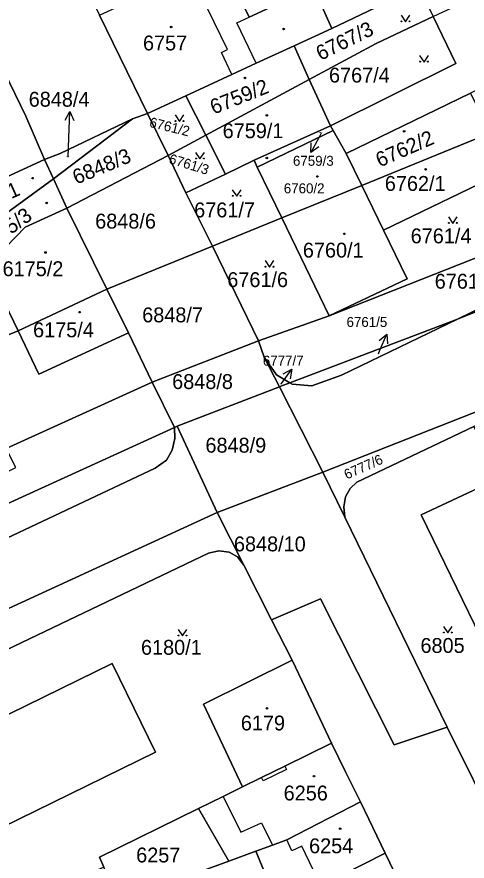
# Model space of a CAD drawing. Extents: x -596233 to -595156, y -1161235 to -1159375.
# Drawn here: x -595554.5 to -595503, y -1160032.8 to -1159936.2 of the extents above; entities that cross this region are included whole.
import ezdxf

# ---------------------------------------------------------------- set-up
doc = ezdxf.new("R2010")
doc.units = 0
for name, color, linetype in [('KN_CAR_KR', 7, 'Continuous'), ('KN_KULTURY', 7, 'Continuous'), ('KN_PARC_CIS_POM', 7, 'Continuous'), ('KN_PARC_CIS_POZ', 7, 'Continuous'), ('KN_PARC_CIS_STAV', 7, 'Continuous'), ('KN_PARC_PLOCHA', 7, 'Continuous'), ('PARC_C_SIPKA', 7, 'Continuous'), ('parcely_l', 7, 'Continuous')]:
    doc.layers.add(name, color=color, linetype=linetype)

msp = doc.modelspace()

# ---------------------------------------------------------------- linework, layer by layer
at = {"layer": 'KN_CAR_KR'}
for points in [[(-595530.41, -1159939.96), (-595533.45, -1159933.65)], [(-595529.32, -1159936.89), (-595527.91, -1159936.24)], [(-595527.11, -1159941.52), (-595529.32, -1159936.89)], [(-595531.08, -1159940.29), (-595530.41, -1159939.96)], [(-595529.88, -1159942.8), (-595531.08, -1159940.29)], [(-595523.64, -1160022.33), (-595526.3, -1160023.63)], [(-595523.84, -1160021.92), (-595523.64, -1160022.33)], [(-595526.3, -1160023.63), (-595526.49, -1160023.23)], [(-595530.9, -1160025.4), (-595528.88, -1160029.5)], [(-595528.88, -1160029.5), (-595526.52, -1160028.42)], [(-595526.52, -1160028.42), (-595525.25, -1160030.97)], [(-595523.03, -1160031.63), (-595523.62, -1160030.38)], [(-595521.89, -1160031.08), (-595523.03, -1160031.63)], [(-595519.71, -1160035.64), (-595521.89, -1160031.08)]]:
    msp.add_lwpolyline(points, dxfattribs=at)
at = {"layer": 'KN_KULTURY'}
for points in [[(-595510.5218, -1159936.0216), (-595510.0218, -1159936.7716), (-595509.5218, -1159936.0216)], [(-595508.4018, -1159940.6316), (-595507.9018, -1159941.3816), (-595507.4018, -1159940.6316)], [(-595536.3818, -1159947.4316), (-595535.8818, -1159948.1816), (-595535.3818, -1159947.4316)], [(-595534.0418, -1159951.7116), (-595533.5418, -1159952.4616), (-595533.0418, -1159951.7116)], [(-595529.8418, -1159955.9916), (-595529.3418, -1159956.7416), (-595528.8418, -1159955.9916)], [(-595505.1018, -1159959.0916), (-595504.6018, -1159959.8416), (-595504.1018, -1159959.0916)], [(-595526.0918, -1159964.1016), (-595525.5918, -1159964.8516), (-595525.0918, -1159964.1016)], [(-595505.6818, -1160005.9516), (-595505.1818, -1160006.7016), (-595504.6818, -1160005.9516)], [(-595536.0418, -1160006.2916), (-595535.5418, -1160007.0416), (-595535.0418, -1160006.2916)]]:
    msp.add_lwpolyline(points, dxfattribs=at)
for centre, radius in [((-595536.84, -1159937.38), 0.09), ((-595536.84, -1159937.38), 0.0398), ((-595523.97, -1159937.6), 0.09), ((-595510.472, -1159936.7214), 0.05), ((-595509.5726, -1159936.7214), 0.05), ((-595523.97, -1159937.6), 0.0398), ((-595508.352, -1159941.3314), 0.05), ((-595507.4526, -1159941.3314), 0.05), ((-595528.38, -1159943.2), 0.09), ((-595528.38, -1159943.2), 0.0398), ((-595536.332, -1159948.1314), 0.05), ((-595535.4326, -1159948.1314), 0.05), ((-595525.89, -1159947.49), 0.09), ((-595525.89, -1159947.49), 0.0398), ((-595510.17, -1159949.3), 0.09), ((-595510.17, -1159949.3), 0.0398), ((-595533.992, -1159952.4114), 0.05), ((-595533.0926, -1159952.4114), 0.05), ((-595525.89, -1159952.35), 0.09), ((-595525.89, -1159952.35), 0.0398), ((-595507.72, -1159953.65), 0.09), ((-595507.72, -1159953.65), 0.0398), ((-595552.69, -1159954.67), 0.09), ((-595552.69, -1159954.67), 0.0398), ((-595520.12, -1159954.48), 0.09), ((-595520.12, -1159954.48), 0.0398), ((-595529.792, -1159956.6914), 0.05), ((-595528.8926, -1159956.6914), 0.05), ((-595551.09, -1159957.5), 0.09), ((-595551.09, -1159957.5), 0.0398), ((-595505.052, -1159959.7914), 0.05), ((-595504.1526, -1159959.7914), 0.05), ((-595517.01, -1159961.04), 0.09), ((-595517.01, -1159961.04), 0.0398), ((-595551.22, -1159963.17), 0.09), ((-595551.22, -1159963.17), 0.0398), ((-595526.042, -1159964.8014), 0.05), ((-595525.1426, -1159964.8014), 0.05), ((-595547.32, -1159970), 0.09), ((-595547.32, -1159970), 0.0398), ((-595535.992, -1160006.9914), 0.05), ((-595535.0926, -1160006.9914), 0.05), ((-595505.632, -1160006.6514), 0.05), ((-595504.7326, -1160006.6514), 0.05), ((-595525.87, -1160015.31), 0.09), ((-595525.87, -1160015.31), 0.0398), ((-595520.5, -1160023.08), 0.09), ((-595520.5, -1160023.08), 0.0398), ((-595517.5, -1160029.08), 0.09), ((-595517.5, -1160029.08), 0.0398)]:
    msp.add_circle(centre, radius, dxfattribs=at)
at = {"layer": 'KN_PARC_PLOCHA'}
for points in [[(-595558.12, -1159909.09), (-595554.32, -1159917.03), (-595549.79, -1159926.29), (-595547.4, -1159931.19), (-595545.05, -1159936), (-595539.55, -1159947.25), (-595541.25, -1159947.89), (-595549.55, -1159951.83), (-595551.32, -1159952.53), (-595553.49, -1159947.56), (-595556.66, -1159941.14)], [(-595508.59, -1160039.62), (-595512.33, -1160031.9), (-595515.18, -1160026.02), (-595516.86, -1160022.66), (-595518.49, -1160019.29), (-595521.49, -1160012.95), (-595522.99, -1160009.82), (-595525.34, -1160005.19), (-595519.73, -1160002.79), (-595511.33, -1160019.5), (-595505.27, -1160017.48), (-595499.26, -1160029.53), (-595497.53, -1160033.27)]]:
    msp.add_lwpolyline(points, dxfattribs=at)
for points in [[(-595372.85, -1159926.97), (-595373.49, -1159927.19), (-595375.16, -1159925.65), (-595379.4, -1159924.66), (-595383.44, -1159925.94), (-595394.75, -1159931.37), (-595405.34, -1159936.45), (-595474.25, -1159958.85), (-595504.05, -1159970.78), (-595492.69, -1159965.27), (-595478.22, -1159958.26), (-595461.37, -1159950.1), (-595449.32, -1159944.55), (-595375.88, -1159920.59)], [(-595508.53, -1159932.76), (-595518.44, -1159937.53), (-595520.56, -1159932.83), (-595527.91, -1159936.24), (-595531.15, -1159929.64), (-595517.28, -1159923.54), (-595513.76, -1159922)], [(-595472.47, -1159929.13), (-595473.96, -1159929.8), (-595473.45, -1159930.84), (-595488.15, -1159937.96), (-595502.59, -1159944.95), (-595516.8, -1159951.83), (-595518.3, -1159949.21), (-595518.61, -1159948.67), (-595504.25, -1159941.55), (-595506.86, -1159936.19), (-595492.02, -1159929.22), (-595478.01, -1159924.4), (-595474.1, -1159923.56), (-595471.59, -1159928.73)], [(-595518.44, -1159937.53), (-595522.78, -1159939.53), (-595527.11, -1159941.52), (-595529.88, -1159942.8), (-595535.17, -1159945.24), (-595539.55, -1159947.25), (-595545.05, -1159936), (-595535.32, -1159931.5), (-595534.64, -1159931.18), (-595531.88, -1159929.97), (-595531.15, -1159929.64), (-595527.91, -1159936.24), (-595520.56, -1159932.83)], [(-595507.94, -1159933.97), (-595506.86, -1159936.19), (-595513.38, -1159939.25), (-595521.03, -1159943.36), (-595522.78, -1159939.53), (-595518.44, -1159937.53), (-595508.53, -1159932.76)], [(-595408.92, -1159938.17), (-595423.44, -1159945.13), (-595439.48, -1159952.82), (-595441.25, -1159953.85), (-595454.23, -1159960.2), (-595473.19, -1159969.25), (-595483.05, -1159973.95), (-595519.48, -1159988.32), (-595524.46, -1159978.54), (-595524.29, -1159978.48), (-595523.25, -1159978.08), (-595523.01, -1159978.23), (-595520.76, -1159978.43), (-595517.35, -1159977.22), (-595504.05, -1159970.78), (-595474.25, -1159958.85), (-595405.34, -1159936.45)], [(-595518.61, -1159948.67), (-595521.03, -1159943.36), (-595513.38, -1159939.25), (-595506.86, -1159936.19), (-595504.25, -1159941.55)], [(-595521.03, -1159943.36), (-595532.89, -1159949.74), (-595535.17, -1159945.24), (-595529.88, -1159942.8), (-595527.11, -1159941.52), (-595522.78, -1159939.53)], [(-595551.32, -1159952.53), (-595560.63, -1159956.81), (-595561.58, -1159957.24), (-595566.81, -1159959.65), (-595568.99, -1159954.8), (-595571.42, -1159949.86), (-595572.04, -1159948.49), (-595570.84, -1159947.98), (-595568.91, -1159947.15), (-595568.04, -1159946.78), (-595565.98, -1159945.76), (-595556.66, -1159941.14), (-595553.49, -1159947.56)], [(-595518.61, -1159948.67), (-595527.35, -1159952.62), (-595530.64, -1159954.19), (-595532.89, -1159949.74), (-595521.03, -1159943.36)], [(-595532.89, -1159949.74), (-595537.2, -1159952.06), (-595539.55, -1159947.25), (-595535.17, -1159945.24)], [(-595500.36, -1159949.53), (-595515.02, -1159955.5), (-595516.8, -1159951.83), (-595502.59, -1159944.95)], [(-595550.32, -1159954.75), (-595551.32, -1159952.53), (-595549.55, -1159951.83), (-595541.25, -1159947.89)], [(-595537.2, -1159952.06), (-595548.8, -1159958.09), (-595550.32, -1159954.75), (-595541.25, -1159947.89), (-595539.55, -1159947.25)], [(-595518.3, -1159949.21), (-595526.98, -1159953.39), (-595527.35, -1159952.62), (-595518.61, -1159948.67)], [(-595530.64, -1159954.19), (-595535.17, -1159956.36), (-595537.2, -1159952.06), (-595532.89, -1159949.74)], [(-595516.8, -1159951.83), (-595515.02, -1159955.5), (-595524.17, -1159959.22), (-595526.98, -1159953.39), (-595518.3, -1159949.21)], [(-595498.31, -1159953.74), (-595512.54, -1159960.61), (-595515.02, -1159955.5), (-595500.36, -1159949.53)], [(-595550.32, -1159954.75), (-595559.53, -1159961.47), (-595561.58, -1159957.24), (-595560.63, -1159956.81), (-595551.32, -1159952.53)], [(-595535.17, -1159956.36), (-595532.12, -1159962.45), (-595544.21, -1159967.36), (-595548.8, -1159958.09), (-595537.2, -1159952.06)], [(-595526.98, -1159953.39), (-595524.17, -1159959.22), (-595532.12, -1159962.45), (-595535.17, -1159956.36), (-595530.64, -1159954.19), (-595527.35, -1159952.62)], [(-595494.8, -1159960.95), (-595518.77, -1159970.43), (-595509.84, -1159966.19), (-595512.54, -1159960.61), (-595498.31, -1159953.74)], [(-595548.8, -1159958.09), (-595553.56, -1159960.26), (-595557.94, -1159964.76), (-595559.53, -1159961.47), (-595550.32, -1159954.75)], [(-595512.54, -1159960.61), (-595509.84, -1159966.19), (-595518.77, -1159970.43), (-595524.17, -1159959.22), (-595515.02, -1159955.5)], [(-595544.21, -1159967.36), (-595554.37, -1159972.14), (-595557.94, -1159964.76), (-595553.56, -1159960.26), (-595548.8, -1159958.09)], [(-595518.77, -1159970.43), (-595526.84, -1159973.26), (-595532.12, -1159962.45), (-595524.17, -1159959.22)], [(-595492.69, -1159965.27), (-595504.05, -1159970.78), (-595523.25, -1159978.08), (-595524.8, -1159977.15), (-595526.18, -1159975.16), (-595526.84, -1159973.26), (-595518.77, -1159970.43), (-595494.8, -1159960.95)], [(-595526.84, -1159973.26), (-595539, -1159978), (-595541.72, -1159972.38), (-595544.21, -1159967.36), (-595532.12, -1159962.45)], [(-595554.37, -1159972.14), (-595577.48, -1159981.45), (-595557.94, -1159964.76)], [(-595541.72, -1159972.38), (-595551.98, -1159977.09), (-595554.37, -1159972.14), (-595544.21, -1159967.36)], [(-595523.25, -1159978.08), (-595504.05, -1159970.78), (-595517.35, -1159977.22), (-595520.76, -1159978.43), (-595523.01, -1159978.23)], [(-595541.72, -1159972.38), (-595539, -1159978), (-595555.71, -1159985.61), (-595559.71, -1159977.62), (-595606.57, -1160000.7), (-595603.32, -1160007.29), (-595607.43, -1160009.16), (-595607.62, -1159999.71), (-595607.62, -1159996.33), (-595577.48, -1159981.45), (-595554.37, -1159972.14), (-595551.98, -1159977.09)], [(-595526.18, -1159975.16), (-595524.46, -1159978.54), (-595536.17, -1159983.05), (-595536.46, -1159983.18), (-595539, -1159978), (-595526.84, -1159973.26)], [(-595487.71, -1159976.17), (-595502.19, -1159983.08), (-595515.58, -1159989.46), (-595516.34, -1159990.17), (-595516.88, -1159991.13), (-595517.07, -1159992.25), (-595516.97, -1159993.45), (-595519.48, -1159988.32), (-595483.05, -1159973.95)], [(-595523.25, -1159978.08), (-595524.29, -1159978.48), (-595524.46, -1159978.54), (-595526.18, -1159975.16), (-595524.8, -1159977.15)], [(-595536.46, -1159983.18), (-595606.59, -1160015.15), (-595607.43, -1160009.16), (-595603.32, -1160007.29), (-595601.55, -1160010.89), (-595554.63, -1159987.77), (-595555.71, -1159985.61), (-595539, -1159978)], [(-595519.48, -1159988.32), (-595531.58, -1159992.92), (-595536.17, -1159983.05), (-595524.46, -1159978.54)], [(-595599.84, -1160016.68), (-595602.5, -1160017.54), (-595605.05, -1160017.16), (-595606.59, -1160015.15), (-595536.46, -1159983.18), (-595536.42, -1159984.45), (-595536.73, -1159985.8), (-595537.38, -1159986.93), (-595538.69, -1159987.85)], [(-595531.58, -1159992.92), (-595596.41, -1160022.71), (-595598.6, -1160019.29), (-595599.84, -1160016.68), (-595538.69, -1159987.85), (-595537.38, -1159986.93), (-595536.73, -1159985.8), (-595536.42, -1159984.45), (-595536.46, -1159983.18), (-595536.17, -1159983.05)], [(-595499.33, -1159989.01), (-595508.24, -1159993.19), (-595499.43, -1160011.28), (-595492.24, -1160026.06), (-595484.15, -1160022.01), (-595482.84, -1160024), (-595481.63, -1160025.84), (-595497.53, -1160033.27), (-595499.26, -1160029.53), (-595505.27, -1160017.48), (-595516.97, -1159993.45), (-595517.07, -1159992.25), (-595516.88, -1159991.13), (-595516.34, -1159990.17), (-595515.58, -1159989.46), (-595502.19, -1159983.08)], [(-595516.97, -1159993.45), (-595505.27, -1160017.48), (-595511.33, -1160019.5), (-595519.73, -1160002.79), (-595525.34, -1160005.19), (-595528.51, -1159998.96), (-595531.58, -1159992.92), (-595519.48, -1159988.32)], [(-595496.52, -1159994.85), (-595492.36, -1160003.53), (-595490.72, -1160006.94), (-595499.43, -1160011.28), (-595508.24, -1159993.19), (-595499.33, -1159989.01)], [(-595528.51, -1159998.96), (-595529.25, -1159998), (-595530.2, -1159997.46), (-595531.38, -1159997.29), (-595532.58, -1159997.58), (-595594.13, -1160027.01), (-595595.37, -1160024.34), (-595596.41, -1160022.71), (-595531.58, -1159992.92)], [(-595528.51, -1159998.96), (-595525.34, -1160005.19), (-595522.99, -1160009.82), (-595533.15, -1160014.84), (-595528.66, -1160024.29), (-595530.9, -1160025.4), (-595533.73, -1160026.79), (-595545.04, -1160032.35), (-595544.55, -1160033.5), (-595556.7, -1160038.89), (-595582.58, -1160050.37), (-595588.8, -1160053.13), (-595592.48, -1160054.74), (-595598.58, -1160042.31), (-595600.65, -1160043.14), (-595602.12, -1160037.82), (-595602.52, -1160034.33), (-595600.62, -1160030.39), (-595594.13, -1160027.01), (-595532.58, -1159997.58), (-595531.38, -1159997.29), (-595530.2, -1159997.46), (-595529.25, -1159998)], [(-595518.49, -1160019.29), (-595523.84, -1160021.92), (-595526.49, -1160023.23), (-595528.66, -1160024.29), (-595533.15, -1160014.84), (-595522.99, -1160009.82), (-595521.49, -1160012.95)], [(-595538.64, -1160020.32), (-595543.6, -1160010.19), (-595590.63, -1160033.23), (-595585.66, -1160043.36)], [(-595538.64, -1160020.32), (-595585.66, -1160043.36), (-595590.63, -1160033.23), (-595543.6, -1160010.19)], [(-595515.18, -1160026.02), (-595523.62, -1160030.38), (-595525.25, -1160030.97), (-595527.14, -1160031.67), (-595530.23, -1160032.79), (-595533.73, -1160026.79), (-595530.9, -1160025.4), (-595528.66, -1160024.29), (-595526.49, -1160023.23), (-595523.84, -1160021.92), (-595518.49, -1160019.29), (-595516.86, -1160022.66)], [(-595512.33, -1160031.9), (-595519.71, -1160035.64), (-595521.25, -1160036.42), (-595524.66, -1160037.65), (-595527.14, -1160031.67), (-595525.25, -1160030.97), (-595523.62, -1160030.38), (-595515.18, -1160026.02)], [(-595530.23, -1160032.79), (-595542.67, -1160037.34), (-595544.55, -1160033.5), (-595545.04, -1160032.35), (-595533.73, -1160026.79)], [(-595524.66, -1160037.65), (-595539.95, -1160043.27), (-595542.67, -1160037.34), (-595530.23, -1160032.79), (-595527.14, -1160031.67)], [(-595508.59, -1160039.62), (-595517.6, -1160044.05), (-595521.12, -1160045.34), (-595521.37, -1160045.43), (-595525.2, -1160046.84), (-595527.43, -1160041.93), (-595523.95, -1160040.01), (-595520.36, -1160038.26), (-595521.25, -1160036.42), (-595519.71, -1160035.64), (-595512.33, -1160031.9)]]:
    msp.add_lwpolyline(points, close=True, dxfattribs=at)
at = {"layer": 'PARC_C_SIPKA'}
for points in [[(-595548.9668, -1159948.0231), (-595548.4307, -1159947.042), (-595547.9674, -1159948.0596)], [(-595548.62, -1159952.25), (-595548.54, -1159950.04), (-595548.4307, -1159947.042)], [(-595519.67, -1159949.5), (-595519.91, -1159949.96), (-595520.8407, -1159951.7415)], [(-595519.9345, -1159951.0867), (-595520.8407, -1159951.7415), (-595520.8208, -1159950.6237)], [(-595513.1, -1159974.76), (-595512.94, -1159974.36), (-595512.1723, -1159972.5024)], [(-595513.0164, -1159973.2356), (-595512.1723, -1159972.5024), (-595512.0922, -1159973.6175)], [(-595524.28, -1159978.24), (-595524.21, -1159978.15), (-595523.0144, -1159976.5343)], [(-595524.0111, -1159977.0407), (-595523.0144, -1159976.5343), (-595523.2073, -1159977.6355)]]:
    msp.add_lwpolyline(points, dxfattribs=at)
at = {"layer": 'parcely_l'}
for points in [[(-595518.44, -1159937.53), (-595520.56, -1159932.83), (-595527.91, -1159936.24), (-595531.15, -1159929.64)], [(-595508.53, -1159932.76), (-595518.44, -1159937.53)], [(-595545.05, -1159936), (-595539.55, -1159947.25)], [(-595521.03, -1159943.36), (-595513.38, -1159939.25), (-595506.86, -1159936.19)], [(-595518.61, -1159948.67), (-595504.25, -1159941.55), (-595506.86, -1159936.19)], [(-595504.05, -1159970.78), (-595474.25, -1159958.85), (-595405.34, -1159936.45)], [(-595518.44, -1159937.53), (-595522.78, -1159939.53)], [(-595535.17, -1159945.24), (-595529.88, -1159942.8), (-595527.11, -1159941.52), (-595522.78, -1159939.53)], [(-595522.78, -1159939.53), (-595521.03, -1159943.36)], [(-595551.32, -1159952.53), (-595553.49, -1159947.56), (-595556.66, -1159941.14)], [(-595521.03, -1159943.36), (-595532.89, -1159949.74)], [(-595521.03, -1159943.36), (-595518.61, -1159948.67)], [(-595535.17, -1159945.24), (-595539.55, -1159947.25)], [(-595532.89, -1159949.74), (-595535.17, -1159945.24)], [(-595516.8, -1159951.83), (-595502.59, -1159944.95)], [(-595541.25, -1159947.89), (-595549.55, -1159951.83), (-595551.32, -1159952.53)], [(-595541.25, -1159947.89), (-595550.32, -1159954.75)], [(-595539.55, -1159947.25), (-595541.25, -1159947.89)], [(-595537.2, -1159952.06), (-595539.55, -1159947.25)], [(-595518.61, -1159948.67), (-595527.35, -1159952.62)], [(-595518.3, -1159949.21), (-595518.61, -1159948.67)], [(-595537.2, -1159952.06), (-595532.89, -1159949.74)], [(-595530.64, -1159954.19), (-595532.89, -1159949.74)], [(-595526.98, -1159953.39), (-595518.3, -1159949.21)], [(-595518.3, -1159949.21), (-595516.8, -1159951.83)], [(-595500.36, -1159949.53), (-595515.02, -1159955.5)], [(-595516.8, -1159951.83), (-595515.02, -1159955.5)], [(-595551.32, -1159952.53), (-595560.63, -1159956.81), (-595561.58, -1159957.24)], [(-595550.32, -1159954.75), (-595551.32, -1159952.53)], [(-595548.8, -1159958.09), (-595537.2, -1159952.06)], [(-595537.2, -1159952.06), (-595535.17, -1159956.36)], [(-595530.64, -1159954.19), (-595527.35, -1159952.62)], [(-595527.35, -1159952.62), (-595526.98, -1159953.39)], [(-595524.17, -1159959.22), (-595526.98, -1159953.39)], [(-595512.54, -1159960.61), (-595498.31, -1159953.74)], [(-595559.53, -1159961.47), (-595550.32, -1159954.75)], [(-595550.32, -1159954.75), (-595548.8, -1159958.09)], [(-595535.17, -1159956.36), (-595530.64, -1159954.19)], [(-595524.17, -1159959.22), (-595515.02, -1159955.5)], [(-595515.02, -1159955.5), (-595512.54, -1159960.61)], [(-595535.17, -1159956.36), (-595532.12, -1159962.45)], [(-595548.8, -1159958.09), (-595553.56, -1159960.26), (-595557.94, -1159964.76)], [(-595548.8, -1159958.09), (-595544.21, -1159967.36)], [(-595524.17, -1159959.22), (-595532.12, -1159962.45)], [(-595518.77, -1159970.43), (-595524.17, -1159959.22)], [(-595512.54, -1159960.61), (-595509.84, -1159966.19), (-595518.77, -1159970.43)], [(-595518.77, -1159970.43), (-595494.8, -1159960.95)], [(-595532.12, -1159962.45), (-595544.21, -1159967.36)], [(-595532.12, -1159962.45), (-595526.84, -1159973.26)], [(-595554.37, -1159972.14), (-595557.94, -1159964.76)], [(-595492.69, -1159965.27), (-595504.05, -1159970.78)], [(-595544.21, -1159967.36), (-595554.37, -1159972.14)], [(-595541.72, -1159972.38), (-595544.21, -1159967.36)], [(-595518.77, -1159970.43), (-595526.84, -1159973.26)], [(-595523.25, -1159978.08), (-595504.05, -1159970.78)], [(-595504.05, -1159970.78), (-595517.35, -1159977.22), (-595520.76, -1159978.43), (-595523.01, -1159978.23), (-595523.25, -1159978.08)], [(-595554.37, -1159972.14), (-595577.48, -1159981.45)], [(-595541.72, -1159972.38), (-595551.98, -1159977.09), (-595554.37, -1159972.14)], [(-595539, -1159978), (-595541.72, -1159972.38)], [(-595539, -1159978), (-595526.84, -1159973.26)], [(-595526.84, -1159973.26), (-595526.18, -1159975.16)], [(-595483.05, -1159973.95), (-595519.48, -1159988.32)], [(-595526.18, -1159975.16), (-595524.46, -1159978.54)], [(-595526.18, -1159975.16), (-595524.8, -1159977.15), (-595523.25, -1159978.08)], [(-595539, -1159978), (-595555.71, -1159985.61)], [(-595536.46, -1159983.18), (-595539, -1159978)], [(-595523.25, -1159978.08), (-595524.29, -1159978.48), (-595524.46, -1159978.54)], [(-595524.46, -1159978.54), (-595536.17, -1159983.05)], [(-595519.48, -1159988.32), (-595524.46, -1159978.54)], [(-595606.59, -1160015.15), (-595536.46, -1159983.18)], [(-595599.84, -1160016.68), (-595538.69, -1159987.85), (-595537.38, -1159986.93), (-595536.73, -1159985.8), (-595536.42, -1159984.45), (-595536.46, -1159983.18)], [(-595536.17, -1159983.05), (-595536.46, -1159983.18)], [(-595536.17, -1159983.05), (-595531.58, -1159992.92)], [(-595502.19, -1159983.08), (-595515.58, -1159989.46), (-595516.34, -1159990.17), (-595516.88, -1159991.13), (-595517.07, -1159992.25), (-595516.97, -1159993.45)], [(-595531.58, -1159992.92), (-595519.48, -1159988.32)], [(-595519.48, -1159988.32), (-595516.97, -1159993.45)], [(-595499.43, -1160011.28), (-595508.24, -1159993.19), (-595499.33, -1159989.01)], [(-595531.58, -1159992.92), (-595596.41, -1160022.71)], [(-595528.51, -1159998.96), (-595531.58, -1159992.92)], [(-595516.97, -1159993.45), (-595505.27, -1160017.48)], [(-595528.51, -1159998.96), (-595529.25, -1159998), (-595530.2, -1159997.46), (-595531.38, -1159997.29), (-595532.58, -1159997.58), (-595594.13, -1160027.01)], [(-595525.34, -1160005.19), (-595528.51, -1159998.96)], [(-595505.27, -1160017.48), (-595511.33, -1160019.5), (-595519.73, -1160002.79), (-595525.34, -1160005.19)], [(-595522.99, -1160009.82), (-595525.34, -1160005.19)], [(-595522.99, -1160009.82), (-595533.15, -1160014.84), (-595528.66, -1160024.29)], [(-595518.49, -1160019.29), (-595521.49, -1160012.95), (-595522.99, -1160009.82)], [(-595538.64, -1160020.32), (-595585.66, -1160043.36), (-595590.63, -1160033.23), (-595543.6, -1160010.19), (-595538.64, -1160020.32)], [(-595505.27, -1160017.48), (-595499.26, -1160029.53), (-595497.53, -1160033.27)], [(-595528.66, -1160024.29), (-595526.49, -1160023.23), (-595523.84, -1160021.92), (-595518.49, -1160019.29)], [(-595515.18, -1160026.02), (-595516.86, -1160022.66), (-595518.49, -1160019.29)], [(-595533.73, -1160026.79), (-595530.9, -1160025.4), (-595528.66, -1160024.29)], [(-595527.14, -1160031.67), (-595525.25, -1160030.97), (-595523.62, -1160030.38), (-595515.18, -1160026.02)], [(-595515.18, -1160026.02), (-595512.33, -1160031.9)], [(-595533.73, -1160026.79), (-595545.04, -1160032.35), (-595544.55, -1160033.5)], [(-595530.23, -1160032.79), (-595533.73, -1160026.79)], [(-595530.23, -1160032.79), (-595527.14, -1160031.67)], [(-595524.66, -1160037.65), (-595527.14, -1160031.67)], [(-595512.33, -1160031.9), (-595519.71, -1160035.64), (-595521.25, -1160036.42)], [(-595508.59, -1160039.62), (-595512.33, -1160031.9)], [(-595542.67, -1160037.34), (-595530.23, -1160032.79)]]:
    msp.add_lwpolyline(points, dxfattribs=at)

# ---------------------------------------------------------------- texts
at = {"layer": 'KN_PARC_CIS_POM'}
for s, p in [('6759/3', (-595519.9533, -1159949.5)), ('6848/4', (-595548.9033, -1159952.25)), ('6761/5', (-595513.3833, -1159974.76)), ('6777/7', (-595524.5633, -1159978.24))]:
    msp.add_text(s, height=0.1, dxfattribs=at).set_placement(p)
at = {"layer": 'KN_PARC_CIS_POZ'}
for s, height, rotation, p in [('6767/3', 1.7, 26.357047, (-595519.7359, -1159941.2584)), ('6761/2', 1.14, 346.206737, (-595539.4168, -1159948.7799)), ('6848/3', 1.7, 22.581668, (-595547.6873, -1159955.4196)), ('6761/3', 1.14, 343.04754, (-595537.1896, -1159952.9382)), ('6777/6', 1.14, 24.079859, (-595516.7389, -1159989.1579))]:
    msp.add_text(s, height=height, rotation=rotation, dxfattribs=at).set_placement(p)
for s, height, p in [('6767/4', 1.7, (-595518.7766, -1159943.73)), ('6848/4', 1.7, (-595553.1466, -1159946.49)), ('6761/7', 1.7, (-595534.2066, -1159959.15)), ('6848/6', 1.7, (-595545.5366, -1159960.43)), ('6761/4', 1.7, (-595509.4266, -1159962.12)), ('6761/6', 1.7, (-595530.4166, -1159967.13)), ('6761/1', 1.7, (-595506.6766, -1159967.31)), ('6848/7', 1.7, (-595540.1566, -1159971.16)), ('6761/5', 1.14, (-595516.77, -1159971.69)), ('6777/7', 1.14, (-595526.35, -1159976.12)), ('6848/8', 1.7, (-595536.7266, -1159978.79)), ('6848/9', 1.7, (-595532.9166, -1159986.07)), ('6848/10', 1.7, (-595529.6566, -1159997.36)), ('6180/1', 1.7, (-595540.2966, -1160009.19)), ('6805', 1.7, (-595508.3066, -1160008.98)), ('6257', 1.7, (-595540.8466, -1160032.95))]:
    msp.add_text(s, height=height, dxfattribs=at).set_placement(p)
at = {"layer": 'KN_PARC_CIS_STAV'}
for s, height, p in [('6757', 1.7, (-595540.0666, -1159940.05)), ('6759/1', 1.7, (-595530.9466, -1159950.09)), ('6759/3', 1.14, (-595522.9, -1159953.25)), ('6762/1', 1.7, (-595512.3866, -1159956.12)), ('6760/2', 1.14, (-595523.95, -1159956.4)), ('6760/1', 1.7, (-595521.7666, -1159963.75)), ('6175/2', 1.7, (-595556.1366, -1159965.88)), ('6175/4', 1.7, (-595552.6466, -1159972.87)), ('6179', 1.7, (-595528.8666, -1160017.85)), ('6256', 1.7, (-595523.9666, -1160025.86)), ('6254', 1.7, (-595521.0566, -1160031.9))]:
    msp.add_text(s, height=height, dxfattribs=at).set_placement(p)
for s, rotation, p in [('6759/2', 21.571807, (-595531.9793, -1159947.4009)), ('6762/2', 23.509393, (-595512.9668, -1159953.4513)), ('6175/1', 24.269105, (-595560.331, -1159959.3997)), ('6175/3', 35.97201, (-595558.2281, -1159963.3692))]:
    msp.add_text(s, height=1.7, rotation=rotation, dxfattribs=at).set_placement(p)

doc.saveas('drawing.dxf')
